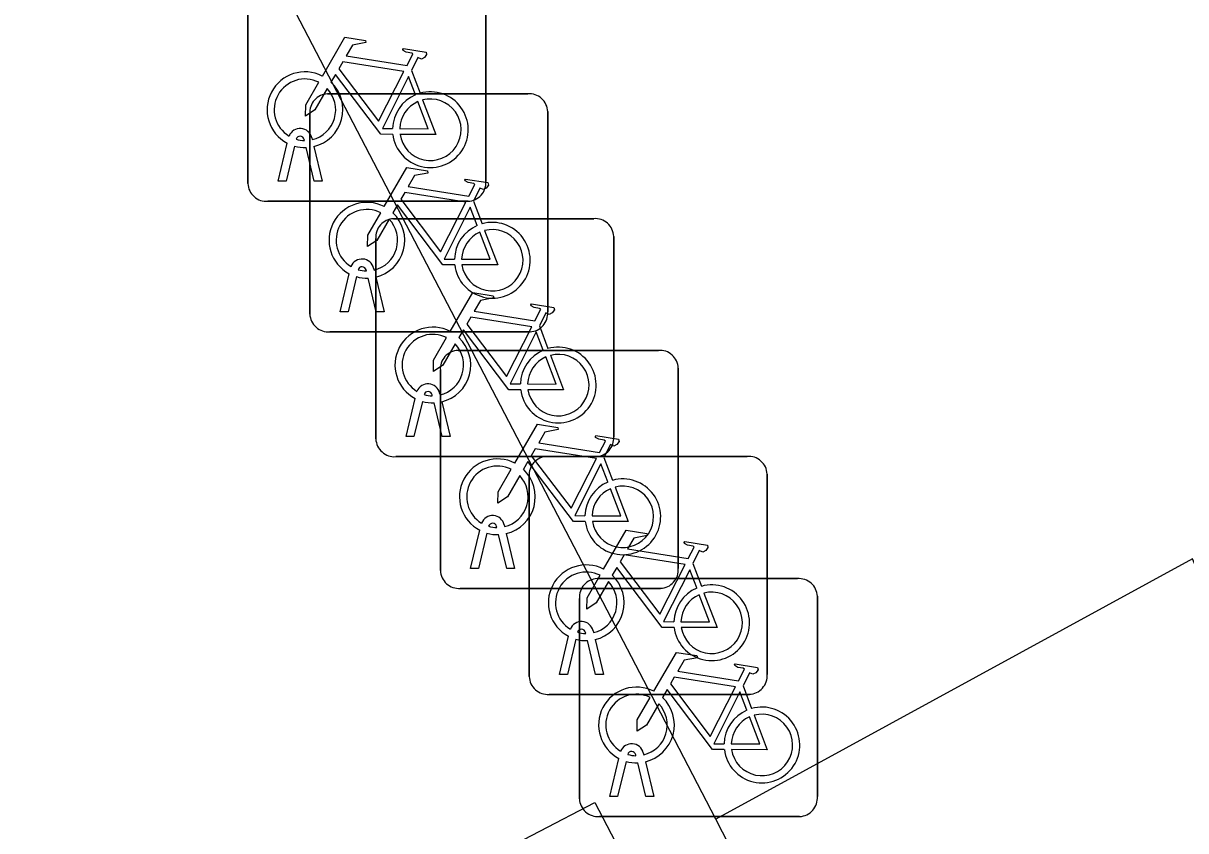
# Model space of a CAD drawing. Extents: x 160037 to 160839, y 385326 to 386441.
# Drawn here: x 160443.777 to 160448.658, y 386034.517 to 386037.907 of the extents above; entities that cross this region are included whole.
import ezdxf

# ---------------------------------------------------------------- set-up
doc = ezdxf.new("R2010")
doc.units = 0
doc.layers.add('IMGEO_Fietsenrek', color=7, linetype='Continuous')
doc.layers.add('IMGEO_Pand', color=7, linetype='Continuous')

msp = doc.modelspace()

# ---------------------------------------------------------------- linework, layer by layer
at = {"layer": 'IMGEO_Fietsenrek'}
for p, q in [((160444.7205, 386037.2339), (160444.7205, 386038.0748)), ((160444.7205, 386038.0748), (160444.7205, 386037.2339)), ((160445.7195, 386038.0841), (160445.7195, 386037.2432)), ((160445.7195, 386037.2432), (160445.7195, 386038.0841)), ((160445.4072, 386037.7082), (160445.4435, 386037.613)), ((160445.0549, 386037.6105), (160445.8958, 386037.6105)), ((160445.8958, 386037.6105), (160445.0549, 386037.6105)), ((160444.9805, 386036.6859), (160444.9805, 386037.5268)), ((160444.9805, 386037.5268), (160444.9805, 386036.6859)), ((160445.9795, 386037.5361), (160445.9795, 386036.6952)), ((160445.9795, 386036.6952), (160445.9795, 386037.5361)), ((160444.8475, 386037.2433), (160444.8858, 386037.4033)), ((160444.9579, 386037.4149), (160444.9569, 386037.4192)), ((160444.9886, 386037.4264), (160444.9904, 386037.4185)), ((160444.9162, 386037.3911), (160444.8809, 386037.2433)), ((160444.999, 386037.2433), (160444.9651, 386037.385)), ((160444.9974, 386037.3893), (160445.0324, 386037.2433)), ((160444.8809, 386037.2433), (160444.8475, 386037.2433)), ((160445.0324, 386037.2433), (160444.999, 386037.2433)), ((160445.6451, 386037.1595), (160444.8042, 386037.1595)), ((160444.8042, 386037.1595), (160445.6451, 386037.1595)), ((160445.6672, 386037.1602), (160445.7035, 386037.065)), ((160445.3319, 386037.0865), (160446.1728, 386037.0865)), ((160446.1728, 386037.0865), (160445.3319, 386037.0865)), ((160445.2575, 386036.1619), (160445.2575, 386037.0028)), ((160445.2575, 386037.0028), (160445.2575, 386036.1619)), ((160446.2565, 386037.0121), (160446.2565, 386036.1712)), ((160446.2565, 386036.1712), (160446.2565, 386037.0121)), ((160445.2179, 386036.8669), (160445.2169, 386036.8712)), ((160445.2486, 386036.8784), (160445.2504, 386036.8705)), ((160445.1075, 386036.6953), (160445.1458, 386036.8553)), ((160445.1762, 386036.8431), (160445.1409, 386036.6953)), ((160445.259, 386036.6953), (160445.2251, 386036.837)), ((160445.2574, 386036.8413), (160445.2924, 386036.6953)), ((160445.1409, 386036.6953), (160445.1075, 386036.6953)), ((160445.2924, 386036.6953), (160445.259, 386036.6953)), ((160445.9442, 386036.6362), (160445.9805, 386036.541)), ((160445.9051, 386036.6115), (160445.0642, 386036.6115)), ((160445.0642, 386036.6115), (160445.9051, 386036.6115)), ((160445.6029, 386036.5335), (160446.4438, 386036.5335)), ((160446.4438, 386036.5335), (160445.6029, 386036.5335)), ((160445.5285, 386035.6089), (160445.5285, 386036.4498)), ((160445.5285, 386036.4498), (160445.5285, 386035.6089)), ((160446.5275, 386036.4591), (160446.5275, 386035.6182)), ((160446.5275, 386035.6182), (160446.5275, 386036.4591)), ((160445.3845, 386036.1713), (160445.4228, 386036.3313)), ((160445.4949, 386036.3429), (160445.4939, 386036.3472)), ((160445.5256, 386036.3544), (160445.5274, 386036.3465)), ((160445.4532, 386036.3191), (160445.4179, 386036.1713)), ((160445.536, 386036.1713), (160445.5021, 386036.313)), ((160445.5344, 386036.3173), (160445.5694, 386036.1713)), ((160445.4179, 386036.1713), (160445.3845, 386036.1713)), ((160445.5694, 386036.1713), (160445.536, 386036.1713)), ((160446.1821, 386036.0875), (160445.3412, 386036.0875)), ((160445.3412, 386036.0875), (160446.1821, 386036.0875)), ((160445.9759, 386036.0885), (160446.8168, 386036.0885)), ((160446.8168, 386036.0885), (160445.9759, 386036.0885)), ((160446.2152, 386036.0832), (160446.2515, 386035.988)), ((160445.9015, 386035.1639), (160445.9015, 386036.0048)), ((160445.9015, 386036.0048), (160445.9015, 386035.1639)), ((160446.9005, 386036.0141), (160446.9005, 386035.1732)), ((160446.9005, 386035.1732), (160446.9005, 386036.0141)), ((160445.7659, 386035.7899), (160445.7649, 386035.7942)), ((160445.7966, 386035.8014), (160445.7984, 386035.7935)), ((160445.6555, 386035.6183), (160445.6938, 386035.7783)), ((160445.7242, 386035.7661), (160445.6889, 386035.6183)), ((160445.807, 386035.6183), (160445.7731, 386035.76)), ((160445.8054, 386035.7643), (160445.8404, 386035.6183)), ((160445.6889, 386035.6183), (160445.6555, 386035.6183)), ((160445.8404, 386035.6183), (160445.807, 386035.6183)), ((160446.5882, 386035.6382), (160446.6245, 386035.543)), ((160446.1869, 386035.5755), (160447.0278, 386035.5755)), ((160447.0278, 386035.5755), (160446.1869, 386035.5755)), ((160446.4531, 386035.5345), (160445.6122, 386035.5345)), ((160445.6122, 386035.5345), (160446.4531, 386035.5345)), ((160447.1115, 386035.5011), (160447.1115, 386034.6602)), ((160447.1115, 386034.6602), (160447.1115, 386035.5011)), ((160446.1125, 386034.6509), (160446.1125, 386035.4918)), ((160446.1125, 386035.4918), (160446.1125, 386034.6509)), ((160446.1696, 386035.3564), (160446.1714, 386035.3485)), ((160446.0285, 386035.1733), (160446.0668, 386035.3333)), ((160446.0972, 386035.3211), (160446.0619, 386035.1733)), ((160446.1389, 386035.3449), (160446.1379, 386035.3492)), ((160446.18, 386035.1733), (160446.1461, 386035.315)), ((160446.1784, 386035.3193), (160446.2134, 386035.1733)), ((160446.0619, 386035.1733), (160446.0285, 386035.1733)), ((160446.2134, 386035.1733), (160446.18, 386035.1733)), ((160446.7992, 386035.1252), (160446.8355, 386035.03)), ((160446.8261, 386035.0895), (160445.9852, 386035.0895)), ((160445.9852, 386035.0895), (160446.8261, 386035.0895)), ((160446.2395, 386034.6603), (160446.2778, 386034.8203)), ((160446.3499, 386034.8319), (160446.3489, 386034.8362)), ((160446.3806, 386034.8434), (160446.3824, 386034.8355)), ((160446.3082, 386034.8081), (160446.2729, 386034.6603)), ((160446.391, 386034.6603), (160446.3571, 386034.802)), ((160446.3894, 386034.8063), (160446.4244, 386034.6603)), ((160446.2729, 386034.6603), (160446.2395, 386034.6603)), ((160446.4244, 386034.6603), (160446.391, 386034.6603)), ((160447.0371, 386034.5765), (160446.1962, 386034.5765)), ((160446.1962, 386034.5765), (160447.0371, 386034.5765))]:
    msp.add_line(p, q, dxfattribs=at)
for points in [[(160445.0331, 386037.6852), (160445.1278, 386037.8487), (160445.214, 386037.8349), (160445.2157, 386037.8262), (160445.1596, 386037.8153), (160445.1334, 386037.77), (160445.3886, 386037.7292)], [(160445.3886, 386037.7292), (160445.4136, 386037.778), (160445.4085, 386037.782), (160445.3853, 386037.7857), (160445.3726, 386037.7932), (160445.3716, 386037.7963), (160445.3738, 386037.8009), (160445.4686, 386037.7858), (160445.4709, 386037.7755), (160445.4615, 386037.7631), (160445.4491, 386037.7567), (160445.4346, 386037.7629), (160445.4072, 386037.7082)], [(160445.3757, 386037.704), (160445.1189, 386037.745), (160445.1022, 386037.7162), (160445.2692, 386037.4959), (160445.3757, 386037.704)], [(160445.0538, 386037.6327), (160445.0022, 386037.5435), (160444.9623, 386037.5175), (160444.9635, 386037.565), (160445.018, 386037.6592)], [(160445.3288, 386037.4405), (160445.2791, 386037.4406), (160445.0884, 386037.6923), (160445.0694, 386037.6595)], [(160445.4237, 386037.606), (160445.3944, 386037.6828), (160445.285, 386037.4647), (160445.3277, 386037.4646)], [(160445.3577, 386037.4645), (160445.4776, 386037.4643), (160445.4344, 386037.5779)], [(160445.4542, 386037.5848), (160445.5092, 386037.4402), (160445.3591, 386037.4405)], [(160445.2931, 386037.1372), (160445.3878, 386037.3007), (160445.474, 386037.2869), (160445.4757, 386037.2782), (160445.4196, 386037.2673), (160445.3934, 386037.222), (160445.6486, 386037.1812)], [(160445.6486, 386037.1812), (160445.6736, 386037.23), (160445.6685, 386037.234), (160445.6453, 386037.2377), (160445.6326, 386037.2452), (160445.6316, 386037.2483), (160445.6338, 386037.2529), (160445.7286, 386037.2378), (160445.7309, 386037.2275), (160445.7215, 386037.2151), (160445.7091, 386037.2087), (160445.6946, 386037.2149), (160445.6672, 386037.1602)], [(160445.6357, 386037.156), (160445.3789, 386037.197), (160445.3622, 386037.1682), (160445.5292, 386036.9479), (160445.6357, 386037.156)], [(160445.3138, 386037.0847), (160445.2622, 386036.9955), (160445.2223, 386036.9695), (160445.2235, 386037.017), (160445.278, 386037.1112)], [(160445.5888, 386036.8925), (160445.5391, 386036.8926), (160445.3484, 386037.1443), (160445.3294, 386037.1115)], [(160445.6837, 386037.058), (160445.6544, 386037.1348), (160445.545, 386036.9167), (160445.5877, 386036.9166)], [(160445.6177, 386036.9165), (160445.7376, 386036.9163), (160445.6944, 386037.0299)], [(160445.7142, 386037.0368), (160445.7692, 386036.8922), (160445.6191, 386036.8925)], [(160445.5701, 386036.6132), (160445.6648, 386036.7767), (160445.751, 386036.7629), (160445.7527, 386036.7542), (160445.6966, 386036.7433), (160445.6704, 386036.698), (160445.9256, 386036.6572)], [(160445.9256, 386036.6572), (160445.9506, 386036.706), (160445.9455, 386036.71), (160445.9223, 386036.7137), (160445.9096, 386036.7212), (160445.9086, 386036.7243), (160445.9108, 386036.7289), (160446.0056, 386036.7138), (160446.0079, 386036.7035), (160445.9985, 386036.6911), (160445.9861, 386036.6847), (160445.9716, 386036.6909), (160445.9442, 386036.6362)], [(160445.9127, 386036.632), (160445.6559, 386036.673), (160445.6392, 386036.6442), (160445.8062, 386036.4239), (160445.9127, 386036.632)], [(160445.5908, 386036.5607), (160445.5392, 386036.4715), (160445.4993, 386036.4455), (160445.5005, 386036.493), (160445.555, 386036.5872)], [(160445.8658, 386036.3685), (160445.8161, 386036.3686), (160445.6254, 386036.6203), (160445.6064, 386036.5875)], [(160445.9607, 386036.534), (160445.9314, 386036.6108), (160445.822, 386036.3927), (160445.8647, 386036.3926)], [(160445.8947, 386036.3925), (160446.0146, 386036.3923), (160445.9714, 386036.5059)], [(160445.9912, 386036.5128), (160446.0462, 386036.3682), (160445.8961, 386036.3685)], [(160445.8411, 386036.0602), (160445.9358, 386036.2237), (160446.022, 386036.2099), (160446.0237, 386036.2012), (160445.9676, 386036.1903), (160445.9414, 386036.145), (160446.1966, 386036.1042)], [(160446.1966, 386036.1042), (160446.2216, 386036.153), (160446.2165, 386036.157), (160446.1933, 386036.1607), (160446.1806, 386036.1682), (160446.1796, 386036.1713), (160446.1818, 386036.1759), (160446.2766, 386036.1608), (160446.2789, 386036.1505), (160446.2695, 386036.1381), (160446.2571, 386036.1317), (160446.2426, 386036.1379), (160446.2152, 386036.0832)], [(160446.1837, 386036.079), (160445.9269, 386036.12), (160445.9102, 386036.0912), (160446.0772, 386035.8709), (160446.1837, 386036.079)], [(160446.1368, 386035.8155), (160446.0871, 386035.8156), (160445.8964, 386036.0673), (160445.8774, 386036.0345)], [(160446.2317, 386035.981), (160446.2024, 386036.0578), (160446.093, 386035.8397), (160446.1357, 386035.8396)], [(160445.8618, 386036.0077), (160445.8102, 386035.9185), (160445.7703, 386035.8925), (160445.7715, 386035.94), (160445.826, 386036.0342)], [(160446.1657, 386035.8395), (160446.2856, 386035.8393), (160446.2424, 386035.9529)], [(160446.2622, 386035.9598), (160446.3172, 386035.8152), (160446.1671, 386035.8155)], [(160446.2141, 386035.6152), (160446.3088, 386035.7787), (160446.395, 386035.7649), (160446.3967, 386035.7562), (160446.3406, 386035.7453), (160446.3144, 386035.7), (160446.5696, 386035.6592)], [(160446.5696, 386035.6592), (160446.5946, 386035.708), (160446.5895, 386035.712), (160446.5663, 386035.7157), (160446.5536, 386035.7232), (160446.5526, 386035.7263), (160446.5548, 386035.7309), (160446.6496, 386035.7158), (160446.6519, 386035.7055), (160446.6425, 386035.6931), (160446.6301, 386035.6867), (160446.6156, 386035.6929), (160446.5882, 386035.6382)], [(160446.5567, 386035.634), (160446.2999, 386035.675), (160446.2832, 386035.6462), (160446.4502, 386035.4259), (160446.5567, 386035.634)], [(160446.5098, 386035.3705), (160446.4601, 386035.3706), (160446.2694, 386035.6223), (160446.2504, 386035.5895)], [(160446.6047, 386035.536), (160446.5754, 386035.6128), (160446.466, 386035.3947), (160446.5087, 386035.3946)], [(160446.2348, 386035.5627), (160446.1832, 386035.4735), (160446.1433, 386035.4475), (160446.1445, 386035.495), (160446.199, 386035.5892)], [(160446.5387, 386035.3945), (160446.6586, 386035.3943), (160446.6154, 386035.5079)], [(160446.6352, 386035.5148), (160446.6902, 386035.3702), (160446.5401, 386035.3705)], [(160446.4251, 386035.1022), (160446.5198, 386035.2657), (160446.606, 386035.2519), (160446.6077, 386035.2432), (160446.5516, 386035.2323), (160446.5254, 386035.187), (160446.7806, 386035.1462)], [(160446.7806, 386035.1462), (160446.8056, 386035.195), (160446.8005, 386035.199), (160446.7773, 386035.2027), (160446.7646, 386035.2102), (160446.7636, 386035.2133), (160446.7658, 386035.2179), (160446.8606, 386035.2028), (160446.8629, 386035.1925), (160446.8535, 386035.1801), (160446.8411, 386035.1737), (160446.8266, 386035.1799), (160446.7992, 386035.1252)], [(160446.7677, 386035.121), (160446.5109, 386035.162), (160446.4942, 386035.1332), (160446.6612, 386034.9129), (160446.7677, 386035.121)], [(160446.7208, 386034.8575), (160446.6711, 386034.8576), (160446.4804, 386035.1093), (160446.4614, 386035.0765)], [(160446.4458, 386035.0497), (160446.3942, 386034.9605), (160446.3543, 386034.9345), (160446.3555, 386034.982), (160446.41, 386035.0762)], [(160446.8157, 386035.023), (160446.7864, 386035.0998), (160446.677, 386034.8817), (160446.7197, 386034.8816)], [(160446.7497, 386034.8815), (160446.8696, 386034.8813), (160446.8264, 386034.9949)], [(160446.8462, 386035.0018), (160446.9012, 386034.8572), (160446.7511, 386034.8575)]]:
    msp.add_lwpolyline(points, dxfattribs=at)
for centre, radius, start, end in [((160444.9601, 386037.5439), 0.159, 62.6766, 242.1369), ((160444.9601, 386037.5439), 0.129, 63.3192, 238.903), ((160444.9601, 386037.5439), 0.159, 283.5766, 46.6042), ((160445.0582, 386037.5326), 0.0779, 92.4484, 184.2845), ((160445.0582, 386037.5326), 0.0779, 92.4484, 184.2845), ((160444.9601, 386037.5439), 0.129, 283.6043, 43.4302), ((160445.4867, 386037.4599), 0.159, 113.3408, 178.3217), ((160445.4867, 386037.4599), 0.159, 187.0065, 105.7708), ((160445.9016, 386037.5328), 0.0779, 2.4484, 94.2845), ((160445.9016, 386037.5328), 0.0779, 2.4484, 94.2845), ((160445.4867, 386037.4599), 0.129, 113.923, 177.9556), ((160445.4867, 386037.4599), 0.129, 188.6715, 104.5883), ((160444.9399, 386037.4153), 0.0499, 12.8025, 158.6934), ((160444.9399, 386037.4153), 0.0174, 12.8025, 163.4502), ((160444.9601, 386037.5439), 0.129, 253.415, 269.0204), ((160444.9601, 386037.5439), 0.159, 253.9967, 271.7867), ((160444.7984, 386037.2372), 0.0779, 182.4484, 274.2845), ((160444.7984, 386037.2372), 0.0779, 182.4484, 274.2845), ((160445.6418, 386037.2374), 0.0779, 272.4484, 4.2845), ((160445.6418, 386037.2374), 0.0779, 272.4484, 4.2845), ((160445.2201, 386036.9959), 0.159, 62.6766, 242.1369), ((160445.2201, 386036.9959), 0.129, 63.3192, 238.903), ((160445.2201, 386036.9959), 0.159, 283.5766, 46.6042), ((160445.2201, 386036.9959), 0.129, 283.6043, 43.4302), ((160445.3352, 386037.0086), 0.0779, 92.4484, 184.2845), ((160445.3352, 386037.0086), 0.0779, 92.4484, 184.2845), ((160445.7467, 386036.9119), 0.159, 187.0065, 105.7708), ((160446.1786, 386037.0088), 0.0779, 2.4484, 94.2845), ((160446.1786, 386037.0088), 0.0779, 2.4484, 94.2845), ((160445.7467, 386036.9119), 0.159, 113.3408, 178.3217), ((160445.7467, 386036.9119), 0.129, 113.923, 177.9556), ((160445.7467, 386036.9119), 0.129, 188.6715, 104.5883), ((160445.1999, 386036.8673), 0.0499, 12.8025, 158.6934), ((160445.1999, 386036.8673), 0.0174, 12.8025, 163.4502), ((160445.2201, 386036.9959), 0.129, 253.415, 269.0204), ((160445.2201, 386036.9959), 0.159, 253.9967, 271.7867), ((160445.0584, 386036.6892), 0.0779, 182.4484, 274.2845), ((160445.0584, 386036.6892), 0.0779, 182.4484, 274.2845), ((160445.9018, 386036.6894), 0.0779, 272.4484, 4.2845), ((160445.9018, 386036.6894), 0.0779, 272.4484, 4.2845), ((160445.4971, 386036.4719), 0.159, 62.6766, 242.1369), ((160445.4971, 386036.4719), 0.129, 63.3192, 238.903), ((160445.4971, 386036.4719), 0.159, 283.5766, 46.6042), ((160445.4971, 386036.4719), 0.129, 283.6043, 43.4302), ((160445.6062, 386036.4556), 0.0779, 92.4484, 184.2845), ((160445.6062, 386036.4556), 0.0779, 92.4484, 184.2845), ((160446.0237, 386036.3879), 0.159, 113.3408, 178.3217), ((160446.0237, 386036.3879), 0.159, 187.0065, 105.7708), ((160446.4496, 386036.4558), 0.0779, 2.4484, 94.2845), ((160446.4496, 386036.4558), 0.0779, 2.4484, 94.2845), ((160446.0237, 386036.3879), 0.129, 113.923, 177.9556), ((160446.0237, 386036.3879), 0.129, 188.6715, 104.5883), ((160445.4769, 386036.3433), 0.0499, 12.8025, 158.6934), ((160445.4769, 386036.3433), 0.0174, 12.8025, 163.4502), ((160445.4971, 386036.4719), 0.129, 253.415, 269.0204), ((160445.4971, 386036.4719), 0.159, 253.9967, 271.7867), ((160445.3354, 386036.1652), 0.0779, 182.4484, 274.2845), ((160445.3354, 386036.1652), 0.0779, 182.4484, 274.2845), ((160446.1788, 386036.1654), 0.0779, 272.4484, 4.2845), ((160446.1788, 386036.1654), 0.0779, 272.4484, 4.2845), ((160445.9792, 386036.0106), 0.0779, 92.4484, 184.2845), ((160445.9792, 386036.0106), 0.0779, 92.4484, 184.2845), ((160446.8226, 386036.0108), 0.0779, 2.4484, 94.2845), ((160446.8226, 386036.0108), 0.0779, 2.4484, 94.2845), ((160445.7681, 386035.9189), 0.159, 62.6766, 242.1369), ((160445.7681, 386035.9189), 0.129, 63.3192, 238.903), ((160445.7681, 386035.9189), 0.129, 283.6043, 43.4302), ((160445.7681, 386035.9189), 0.159, 283.5766, 46.6042), ((160446.2947, 386035.8349), 0.159, 187.0065, 105.7708), ((160446.2947, 386035.8349), 0.159, 113.3408, 178.3217), ((160446.2947, 386035.8349), 0.129, 113.923, 177.9556), ((160446.2947, 386035.8349), 0.129, 188.6715, 104.5883), ((160445.7479, 386035.7903), 0.0499, 12.8025, 158.6934), ((160445.7479, 386035.7903), 0.0174, 12.8025, 163.4502), ((160445.7681, 386035.9189), 0.129, 253.415, 269.0204), ((160445.7681, 386035.9189), 0.159, 253.9967, 271.7867), ((160445.6064, 386035.6122), 0.0779, 182.4484, 274.2845), ((160445.6064, 386035.6122), 0.0779, 182.4484, 274.2845), ((160446.1411, 386035.4739), 0.159, 62.6766, 242.1369), ((160446.1411, 386035.4739), 0.129, 63.3192, 238.903), ((160446.4498, 386035.6124), 0.0779, 272.4484, 4.2845), ((160446.4498, 386035.6124), 0.0779, 272.4484, 4.2845), ((160446.1902, 386035.4976), 0.0779, 92.4484, 184.2845), ((160446.1902, 386035.4976), 0.0779, 92.4484, 184.2845), ((160446.1411, 386035.4739), 0.129, 283.6043, 43.4302), ((160446.1411, 386035.4739), 0.159, 283.5766, 46.6042), ((160446.6677, 386035.3899), 0.159, 187.0065, 105.7708), ((160447.0336, 386035.4978), 0.0779, 2.4484, 94.2845), ((160447.0336, 386035.4978), 0.0779, 2.4484, 94.2845), ((160446.6677, 386035.3899), 0.159, 113.3408, 178.3217), ((160446.6677, 386035.3899), 0.129, 113.923, 177.9556), ((160446.6677, 386035.3899), 0.129, 188.6715, 104.5883), ((160446.1209, 386035.3453), 0.0499, 12.8025, 158.6934), ((160446.1209, 386035.3453), 0.0174, 12.8025, 163.4502), ((160446.1411, 386035.4739), 0.159, 253.9967, 271.7867), ((160446.1411, 386035.4739), 0.129, 253.415, 269.0204), ((160445.9794, 386035.1672), 0.0779, 182.4484, 274.2845), ((160445.9794, 386035.1672), 0.0779, 182.4484, 274.2845), ((160446.8228, 386035.1674), 0.0779, 272.4484, 4.2845), ((160446.8228, 386035.1674), 0.0779, 272.4484, 4.2845), ((160446.3521, 386034.9609), 0.159, 62.6766, 242.1369), ((160446.3521, 386034.9609), 0.129, 63.3192, 238.903), ((160446.3521, 386034.9609), 0.159, 283.5766, 46.6042), ((160446.3521, 386034.9609), 0.129, 283.6043, 43.4302), ((160446.8787, 386034.8769), 0.159, 113.3408, 178.3217), ((160446.8787, 386034.8769), 0.159, 187.0065, 105.7708), ((160446.8787, 386034.8769), 0.129, 113.923, 177.9556), ((160446.8787, 386034.8769), 0.129, 188.6715, 104.5883), ((160446.3319, 386034.8323), 0.0499, 12.8025, 158.6934), ((160446.3319, 386034.8323), 0.0174, 12.8025, 163.4502), ((160446.3521, 386034.9609), 0.129, 253.415, 269.0204), ((160446.3521, 386034.9609), 0.159, 253.9967, 271.7867), ((160446.1904, 386034.6542), 0.0779, 182.4484, 274.2845), ((160446.1904, 386034.6542), 0.0779, 182.4484, 274.2845), ((160447.0338, 386034.6544), 0.0779, 272.4484, 4.2845), ((160447.0338, 386034.6544), 0.0779, 272.4484, 4.2845)]:
    msp.add_arc(centre, radius, start, end, dxfattribs=at)
at = {"layer": 'IMGEO_Pand'}
for points in [[(160446.685, 386034.566), (160446.434, 386035.048), (160443.566, 386040.554), (160445.258, 386041.435), (160441.641, 386048.379), (160432.032, 386043.413), (160431.868, 386043.328), (160431.96, 386043.15), (160421.676, 386037.792), (160411.151, 386032.31), (160407.996, 386038.424), (160407.822, 386038.334), (160396.238, 386032.358)], [(160450.217, 386032.101), (160448.687, 386035.658), (160446.685, 386034.566)], [(160433.785, 386027.897), (160433.665, 386028.127), (160438.187, 386030.478), (160438.41, 386030.049), (160438.777, 386030.24), (160438.556, 386030.664), (160446.177, 386034.636), (160446.398, 386034.212), (160446.768, 386034.405), (160446.685, 386034.566)]]:
    msp.add_lwpolyline(points, dxfattribs=at)

doc.saveas('drawing.dxf')
